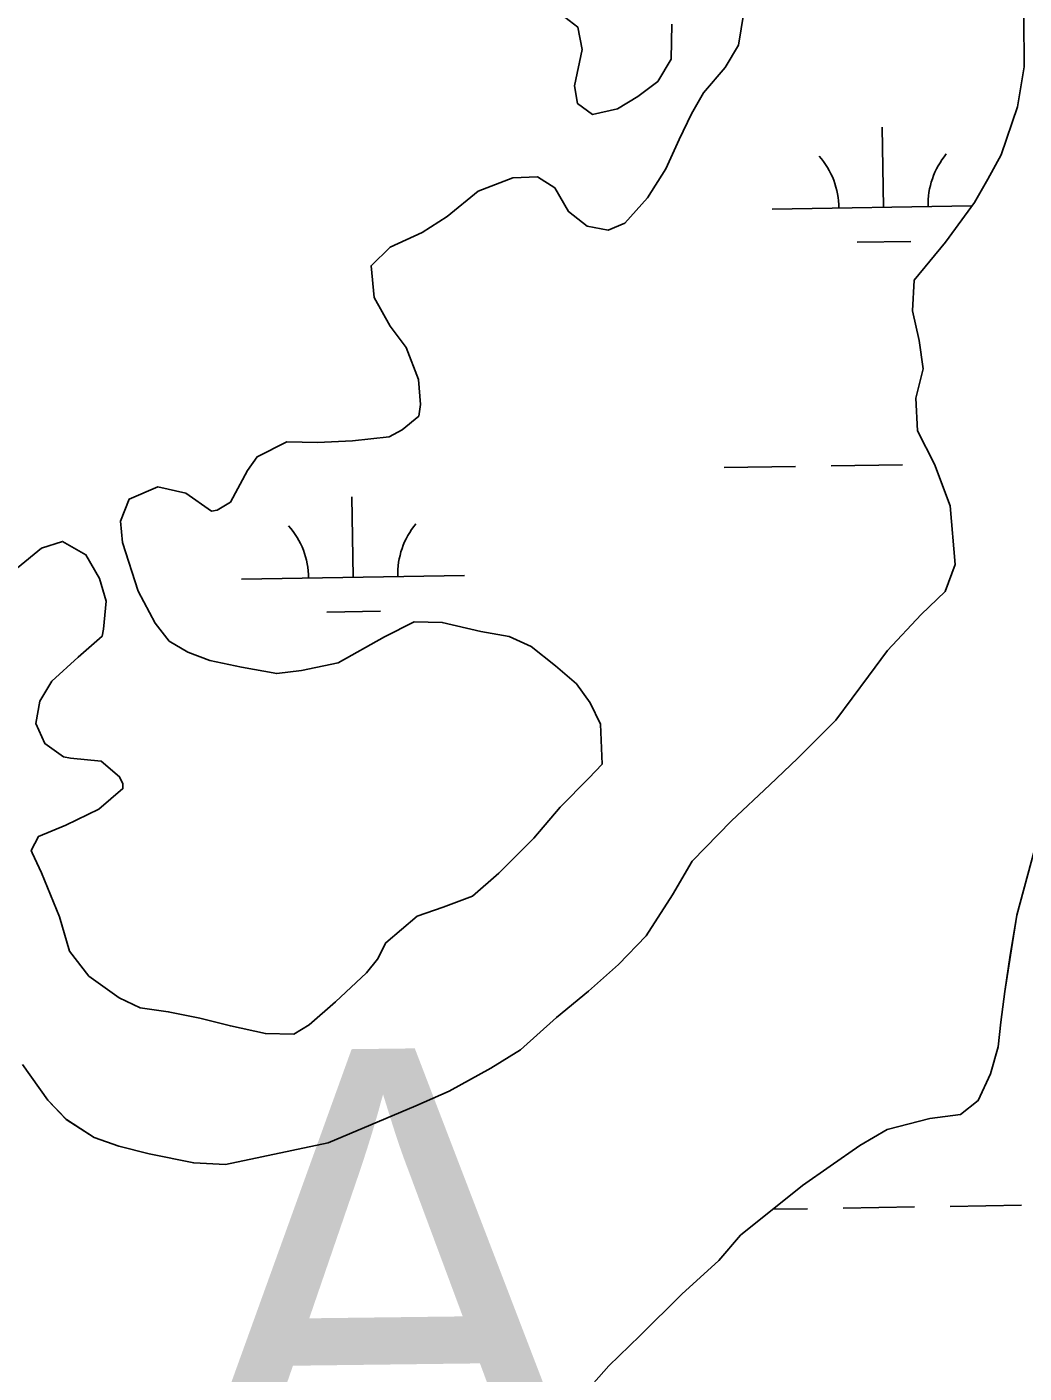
# Model space of a CAD drawing. Extents: x 3855477 to 3893699, y 299188 to 325115.
# Drawn here: x 3880345 to 3880792, y 308189 to 308792 of the extents above; entities that cross this region are included whole.
import ezdxf

# ---------------------------------------------------------------- set-up
doc = ezdxf.new("R2010")
doc.units = 0
for name, color, linetype in [('V-GRID-MAJR', 7, 'Continuous'), ('V-TOPO-GNAM-IDEN', 7, 'Continuous'), ('V-TOPO-SHOR', 7, 'Continuous'), ('V-WETL-SWMP', 7, 'Continuous')]:
    doc.layers.add(name, color=color, linetype=linetype)

msp = doc.modelspace()

# ---------------------------------------------------------------- linework, layer by layer
at = {"layer": 'V-GRID-MAJR'}
msp.add_spline([(3880975.7, 304962.88), (3880925.94, 307989.8), (3880826.33, 314049.8), (3880726.72, 320109.79), (3880676.87, 323142.88)], degree=3, dxfattribs=at)
at = {"layer": 'V-TOPO-SHOR'}
for points in [[(3880666.58, 308798.69), (3880664.2, 308783.97), (3880658.22, 308774.05), (3880648.52, 308762.63), (3880643.08, 308753.23), (3880637.6, 308741.73), (3880631.56, 308728.65), (3880623.41, 308715.61), (3880613.18, 308704.19), (3880605.74, 308701.16), (3880596.28, 308702.91), (3880587.96, 308709.39), (3880581.82, 308720.05), (3880574, 308724.94), (3880562.92, 308724.62), (3880547.51, 308718.56), (3880533.59, 308707.21), (3880522.39, 308700.03), (3880508.03, 308693.43), (3880499.44, 308685.15), (3880500.76, 308670.89), (3880507.92, 308658.1), (3880515.13, 308648.47), (3880520.67, 308634.13), (3880521.52, 308623.04), (3880520.9, 308617.78), (3880513.4, 308611.59), (3880507.55, 308608.53), (3880491.16, 308606.71), (3880475.33, 308605.94), (3880461.62, 308606.19), (3880448.31, 308599.57), (3880443.98, 308593.32), (3880436.34, 308579.22), (3880430.48, 308575.63), (3880427.83, 308575.16), (3880416.37, 308583.27), (3880403.77, 308586.14), (3880391.01, 308580.57), (3880387.13, 308570.62), (3880388.02, 308561.11), (3880395.01, 308539.36), (3880402.66, 308524.98), (3880408.84, 308516.95), (3880417.2, 308512.05), (3880427.15, 308508.18), (3880441.33, 308505.29), (3880457.1, 308502.37), (3880468.21, 308503.75), (3880484.62, 308507.15), (3880505.4, 308518.9), (3880518.71, 308525.52), (3880531.36, 308525.29), (3880548.69, 308521.28), (3880561.31, 308518.94), (3880571.25, 308514.54), (3880582.17, 308505.91), (3880591.52, 308497.83), (3880597.69, 308489.28), (3880602.27, 308479.7), (3880603, 308461.76), (3880597.08, 308455.53), (3880584.19, 308442.58), (3880572.33, 308428.55), (3880556.76, 308413.01), (3880544.97, 308402.68), (3880531.69, 308397.64), (3880520.02, 308393.63), (3880506.09, 308381.75), (3880502.26, 308374.44), (3880497.4, 308368.2), (3880483.46, 308355.26), (3880471.66, 308344.93), (3880464.73, 308340.83)], [(3880584.29, 308798.07), (3880592.09, 308792.13), (3880594.02, 308782.07), (3880590.56, 308765.78), (3880592, 308757.85), (3880598.77, 308752.98), (3880609.89, 308755.41), (3880618.96, 308761.05), (3880628.04, 308767.74), (3880634.02, 308777.66), (3880634.31, 308793.47)], [(3880690.6, 308464.39), (3880707.79, 308481.49), (3880722.39, 308501.27), (3880731.03, 308512.71), (3880746.09, 308528.79), (3880756.83, 308539.15), (3880761.26, 308551.2), (3880759.1, 308577.61), (3880752.06, 308596.19), (3880744.41, 308611.1), (3880743.62, 308625.88), (3880747.03, 308639.01), (3880745.15, 308651.7), (3880742.22, 308664.94), (3880743, 308678.64), (3880757.02, 308695.79), (3880770, 308713.49), (3880775.99, 308723.93), (3880781.99, 308734.9), (3880789.23, 308756.39), (3880792.2, 308774.27), (3880792.07, 308796.42)], [(3880464.73, 308340.83), (3880452.08, 308341.06), (3880436.32, 308344.51), (3880422.67, 308347.92), (3880408.48, 308350.82), (3880395.85, 308352.63), (3880386.44, 308357.02), (3880372.9, 308366.76), (3880364.14, 308377.99), (3880359.67, 308393.37), (3880351.59, 308413.03), (3880347.53, 308422.07), (3880347.02, 308423.13), (3880350.3, 308429.4), (3880362.52, 308434.46), (3880377.42, 308441.57), (3880388.13, 308450.87), (3880388.17, 308452.98), (3880386.65, 308456.17), (3880378.34, 308463.18), (3880364.65, 308464.48), (3880361.49, 308465.07), (3880353.16, 308471.02), (3880349.11, 308480.06), (3880350.87, 308490.05), (3880356.3, 308498.91), (3880368.1, 308509.78), (3880378.82, 308519.08), (3880379.4, 308522.23), (3880380.69, 308534.87), (3880377.7, 308544.94), (3880371.57, 308555.6), (3880361.13, 308561.59), (3880351.58, 308558.6), (3880340.87, 308549.83)], [(3880343.18, 308327.21), (3880354.49, 308311.18), (3880362.77, 308302.59), (3880375.29, 308294.45), (3880386.29, 308290.56), (3880399.94, 308287.15), (3880419.91, 308283.1), (3880434.14, 308282.31), (3880480.2, 308292.03), (3880499.34, 308300.12), (3880519.53, 308308.73), (3880534.42, 308315.31), (3880553.07, 308325.52), (3880566.4, 308333.72), (3880582.49, 308348.2), (3880596.94, 308360.07), (3880610.34, 308371.96), (3880622.71, 308384.92), (3880634.64, 308403.17), (3880643.35, 308418.3), (3880661.09, 308436.44), (3880678.25, 308452.48), (3880690.6, 308464.39)], [(3880796.93, 308423.44), (3880789.01, 308394.05), (3880786.06, 308376.16), (3880783.65, 308359.86), (3880781.82, 308346.18), (3880780.57, 308335.12), (3880777.18, 308323.06), (3880771.69, 308311.02), (3880763.67, 308304.84), (3880749.92, 308302.98), (3880730.85, 308298.05), (3880718.58, 308290.89), (3880705.23, 308281.63), (3880692.94, 308272.89), (3880665.11, 308250.71), (3880655.41, 308239.29), (3880638.79, 308224.29), (3880620, 308205.64), (3880606.04, 308192.18), (3880593.65, 308178.16)]]:
    msp.add_lwpolyline(points, dxfattribs=at)
at = {"layer": 'V-WETL-SWMP'}
for p, q in [((3880584.29, 308798.07), (3880592.09, 308792.13)), ((3880666.58, 308798.69), (3880664.2, 308783.97)), ((3880792.19, 308774.27), (3880792.07, 308796.42)), ((3880592.09, 308792.13), (3880594.02, 308782.07)), ((3880634.02, 308777.66), (3880634.31, 308793.47)), ((3880594.02, 308782.07), (3880590.56, 308765.78)), ((3880664.2, 308783.97), (3880658.22, 308774.05)), ((3880628.04, 308767.74), (3880634.02, 308777.66)), ((3880658.22, 308774.05), (3880648.52, 308762.63)), ((3880789.23, 308756.39), (3880792.19, 308774.27)), ((3880590.56, 308765.78), (3880592, 308757.84)), ((3880618.96, 308761.05), (3880628.04, 308767.74)), ((3880592, 308757.84), (3880598.77, 308752.98)), ((3880609.89, 308755.41), (3880618.96, 308761.05)), ((3880648.52, 308762.63), (3880643.08, 308753.23)), ((3880598.77, 308752.98), (3880609.89, 308755.41)), ((3880643.08, 308753.23), (3880637.6, 308741.73)), ((3880781.99, 308734.9), (3880789.23, 308756.39)), ((3880729.19, 308711.29), (3880728.6, 308747.28)), ((3880637.6, 308741.73), (3880631.56, 308728.65)), ((3880775.99, 308723.93), (3880781.99, 308734.9)), ((3880631.56, 308728.65), (3880623.41, 308715.61)), ((3880562.92, 308724.61), (3880547.51, 308718.56)), ((3880574, 308724.94), (3880562.92, 308724.61)), ((3880581.82, 308720.05), (3880574, 308724.94)), ((3880770, 308713.49), (3880775.99, 308723.93)), ((3880547.51, 308718.56), (3880533.59, 308707.21)), ((3880587.96, 308709.39), (3880581.82, 308720.05)), ((3880623.41, 308715.61), (3880613.18, 308704.19)), ((3880596.28, 308702.91), (3880587.96, 308709.39)), ((3880679.2, 308710.47), (3880768.86, 308711.93)), ((3880757.02, 308695.79), (3880770, 308713.49)), ((3880533.59, 308707.21), (3880522.39, 308700.03)), ((3880613.18, 308704.19), (3880605.74, 308701.16)), ((3880522.39, 308700.03), (3880508.03, 308693.43)), ((3880605.74, 308701.16), (3880596.28, 308702.91)), ((3880508.03, 308693.43), (3880499.44, 308685.15)), ((3880717.44, 308695.66), (3880741.44, 308696.05)), ((3880743, 308678.64), (3880757.02, 308695.79)), ((3880499.44, 308685.15), (3880500.76, 308670.88)), ((3880742.22, 308664.94), (3880743, 308678.64)), ((3880500.76, 308670.88), (3880507.92, 308658.1)), ((3880745.15, 308651.7), (3880742.22, 308664.94)), ((3880507.92, 308658.1), (3880515.13, 308648.47)), ((3880747.03, 308639.01), (3880745.15, 308651.7)), ((3880515.13, 308648.47), (3880520.67, 308634.13)), ((3880743.63, 308625.88), (3880747.03, 308639.01)), ((3880520.67, 308634.13), (3880521.52, 308623.04)), ((3880744.41, 308611.1), (3880743.63, 308625.88)), ((3880521.52, 308623.04), (3880520.9, 308617.78)), ((3880520.9, 308617.78), (3880513.41, 308611.58)), ((3880491.16, 308606.71), (3880475.33, 308605.94)), ((3880507.55, 308608.52), (3880491.16, 308606.71)), ((3880513.41, 308611.58), (3880507.55, 308608.52)), ((3880752.06, 308596.19), (3880744.41, 308611.1)), ((3880461.62, 308606.19), (3880448.31, 308599.57)), ((3880475.33, 308605.94), (3880461.62, 308606.19)), ((3880448.31, 308599.57), (3880443.98, 308593.32)), ((3880657.67, 308594.68), (3880689.67, 308595.2)), ((3880705.67, 308595.46), (3880737.66, 308595.98)), ((3880759.1, 308577.61), (3880752.06, 308596.19)), ((3880443.98, 308593.32), (3880436.34, 308579.22)), ((3880403.77, 308586.14), (3880391.01, 308580.57)), ((3880416.37, 308583.27), (3880403.77, 308586.14)), ((3880427.83, 308575.15), (3880416.37, 308583.27)), ((3880391.01, 308580.57), (3880387.13, 308570.62)), ((3880436.34, 308579.22), (3880430.48, 308575.63)), ((3880491.39, 308545.53), (3880490.8, 308581.53)), ((3880761.26, 308551.2), (3880759.1, 308577.61)), ((3880387.13, 308570.62), (3880388.02, 308561.11)), ((3880430.48, 308575.63), (3880427.83, 308575.15)), ((3880351.58, 308558.6), (3880340.87, 308549.83)), ((3880361.13, 308561.59), (3880351.58, 308558.6)), ((3880371.57, 308555.6), (3880361.13, 308561.59)), ((3880388.02, 308561.11), (3880395.01, 308539.35)), ((3880377.7, 308544.94), (3880371.57, 308555.6)), ((3880441.39, 308544.72), (3880541.38, 308546.34)), ((3880756.83, 308539.14), (3880761.26, 308551.2)), ((3880380.69, 308534.87), (3880377.7, 308544.94)), ((3880379.4, 308522.23), (3880380.69, 308534.87)), ((3880395.01, 308539.35), (3880402.66, 308524.98)), ((3880746.09, 308528.79), (3880756.83, 308539.14)), ((3880479.64, 308529.91), (3880503.64, 308530.3)), ((3880731.03, 308512.71), (3880746.09, 308528.79)), ((3880378.82, 308519.08), (3880379.4, 308522.23)), ((3880402.66, 308524.98), (3880408.84, 308516.95)), ((3880505.4, 308518.9), (3880518.71, 308525.52)), ((3880518.71, 308525.52), (3880531.36, 308525.29)), ((3880531.36, 308525.29), (3880548.69, 308521.28)), ((3880368.1, 308509.78), (3880378.82, 308519.08)), ((3880408.84, 308516.95), (3880417.2, 308512.05)), ((3880484.62, 308507.14), (3880505.4, 308518.9)), ((3880548.69, 308521.28), (3880561.31, 308518.94)), ((3880561.31, 308518.94), (3880571.25, 308514.54)), ((3880417.2, 308512.05), (3880427.15, 308508.18)), ((3880571.25, 308514.54), (3880582.17, 308505.91)), ((3880722.39, 308501.26), (3880731.03, 308512.71)), ((3880356.3, 308498.91), (3880368.1, 308509.78)), ((3880427.15, 308508.18), (3880441.34, 308505.29)), ((3880441.34, 308505.29), (3880457.11, 308502.37)), ((3880468.21, 308503.75), (3880484.62, 308507.14)), ((3880582.17, 308505.91), (3880591.52, 308497.83)), ((3880350.87, 308490.05), (3880356.3, 308498.91)), ((3880457.11, 308502.37), (3880468.21, 308503.75)), ((3880707.79, 308481.49), (3880722.39, 308501.26)), ((3880591.52, 308497.83), (3880597.69, 308489.28)), ((3880349.11, 308480.06), (3880350.87, 308490.05)), ((3880597.69, 308489.28), (3880602.27, 308479.7)), ((3880353.16, 308471.02), (3880349.11, 308480.06)), ((3880690.6, 308464.39), (3880707.79, 308481.49)), ((3880602.27, 308479.7), (3880603, 308461.75)), ((3880361.49, 308465.06), (3880353.16, 308471.02)), ((3880364.65, 308464.48), (3880361.49, 308465.06)), ((3880378.34, 308463.18), (3880364.65, 308464.48)), ((3880386.65, 308456.17), (3880378.34, 308463.18)), ((3880678.25, 308452.48), (3880690.6, 308464.39)), ((3880388.17, 308452.98), (3880386.65, 308456.17)), ((3880603, 308461.75), (3880597.08, 308455.53)), ((3880377.42, 308441.57), (3880388.14, 308450.87)), ((3880388.14, 308450.87), (3880388.17, 308452.98)), ((3880597.08, 308455.53), (3880584.19, 308442.58)), ((3880661.09, 308436.44), (3880678.25, 308452.48)), ((3880362.52, 308434.45), (3880377.42, 308441.57)), ((3880584.19, 308442.58), (3880572.33, 308428.55)), ((3880350.3, 308429.4), (3880362.52, 308434.45)), ((3880643.35, 308418.3), (3880661.09, 308436.44)), ((3880347.02, 308423.13), (3880350.3, 308429.4)), ((3880572.33, 308428.55), (3880556.76, 308413.01)), ((3880347.53, 308422.07), (3880347.02, 308423.13)), ((3880351.59, 308413.03), (3880347.53, 308422.07)), ((3880796.93, 308423.44), (3880789.02, 308394.05)), ((3880634.64, 308403.16), (3880643.35, 308418.3)), ((3880359.67, 308393.37), (3880351.59, 308413.03)), ((3880556.76, 308413.01), (3880544.97, 308402.68)), ((3880544.97, 308402.68), (3880531.69, 308397.64)), ((3880622.71, 308384.92), (3880634.64, 308403.16)), ((3880531.69, 308397.64), (3880520.02, 308393.63)), ((3880364.14, 308377.99), (3880359.67, 308393.37)), ((3880520.02, 308393.63), (3880506.09, 308381.75)), ((3880789.02, 308394.05), (3880786.05, 308376.17)), ((3880610.34, 308371.96), (3880622.71, 308384.92)), ((3880372.9, 308366.75), (3880364.14, 308377.99)), ((3880506.09, 308381.75), (3880502.26, 308374.44)), ((3880502.26, 308374.44), (3880497.4, 308368.2)), ((3880596.94, 308360.07), (3880610.34, 308371.96)), ((3880786.05, 308376.17), (3880783.65, 308359.86)), ((3880386.44, 308357.02), (3880372.9, 308366.75)), ((3880497.4, 308368.2), (3880483.46, 308355.26)), ((3880582.49, 308348.2), (3880596.94, 308360.07)), ((3880783.65, 308359.86), (3880781.82, 308346.18)), ((3880395.85, 308352.63), (3880386.44, 308357.02)), ((3880483.46, 308355.26), (3880471.67, 308344.93)), ((3880408.48, 308350.82), (3880395.85, 308352.63)), ((3880422.67, 308347.92), (3880408.48, 308350.82)), ((3880436.32, 308344.51), (3880422.67, 308347.92)), ((3880566.4, 308333.72), (3880582.49, 308348.2)), ((3880452.08, 308341.06), (3880436.32, 308344.51)), ((3880471.67, 308344.93), (3880464.73, 308340.83)), ((3880781.82, 308346.18), (3880780.57, 308335.13)), ((3880464.73, 308340.83), (3880452.08, 308341.06)), ((3880780.57, 308335.13), (3880777.18, 308323.06)), ((3880553.07, 308325.52), (3880566.4, 308333.72)), ((3880343.18, 308327.21), (3880354.49, 308311.18)), ((3880534.42, 308315.31), (3880553.07, 308325.52)), ((3880777.18, 308323.06), (3880771.69, 308311.02)), ((3880354.49, 308311.18), (3880362.78, 308302.59)), ((3880519.54, 308308.72), (3880534.42, 308315.31)), ((3880771.69, 308311.02), (3880763.67, 308304.84)), ((3880499.34, 308300.12), (3880519.54, 308308.72)), ((3880362.78, 308302.59), (3880375.29, 308294.45)), ((3880480.2, 308292.03), (3880499.34, 308300.12)), ((3880749.92, 308302.98), (3880730.84, 308298.05)), ((3880763.67, 308304.84), (3880749.92, 308302.98)), ((3880375.29, 308294.45), (3880386.29, 308290.56)), ((3880730.84, 308298.05), (3880718.58, 308290.89)), ((3880386.29, 308290.56), (3880399.94, 308287.15)), ((3880399.94, 308287.15), (3880419.91, 308283.1)), ((3880434.14, 308282.31), (3880480.2, 308292.03)), ((3880718.58, 308290.89), (3880705.23, 308281.63)), ((3880419.91, 308283.1), (3880434.14, 308282.31)), ((3880705.23, 308281.63), (3880692.94, 308272.89)), ((3880692.94, 308272.89), (3880665.11, 308250.71)), ((3880711.09, 308262.83), (3880743.08, 308263.35)), ((3880759.08, 308263.61), (3880791.07, 308264.13)), ((3880679.67, 308262.31), (3880695.09, 308262.57)), ((3880665.11, 308250.71), (3880655.41, 308239.28)), ((3880655.41, 308239.28), (3880638.79, 308224.29)), ((3880638.79, 308224.29), (3880620, 308205.64)), ((3880620, 308205.64), (3880606.04, 308192.18)), ((3880606.04, 308192.18), (3880593.65, 308178.16))]:
    msp.add_line(p, q, dxfattribs=at)
for centre, start, end in [((3880673.95, 308710.86), 0.16154, 41.7052), ((3880784.42, 308712.66), 140.16154, 181.7052), ((3880436.14, 308545.11), 0.16154, 41.7052), ((3880546.62, 308546.9), 140.16154, 181.7052)]:
    msp.add_arc(centre, 35.25, start, end, dxfattribs=at)

# ---------------------------------------------------------------- texts
at = {"layer": 'V-TOPO-GNAM-IDEN'}
msp.add_text('LA.', height=200, rotation=0.71864, dxfattribs=at).set_placement((3880268.87, 308131.26))

doc.saveas('drawing.dxf')
